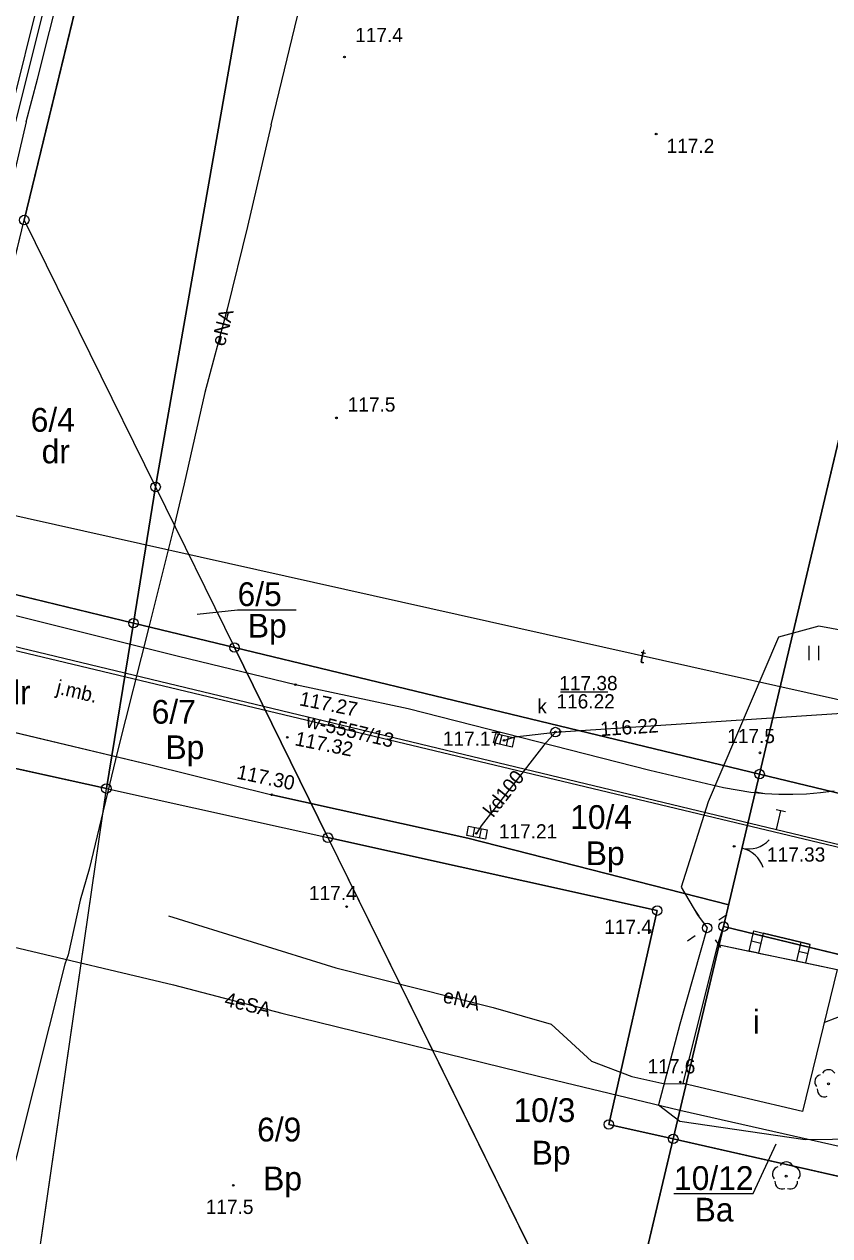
# Model space of a CAD drawing. Extents: x 6424617 to 6425697, y 5665845 to 5667190.
# Drawn here: x 6425307.4 to 6425349.8, y 5666006.1 to 5666069.8 of the extents above; entities that cross this region are included whole.
import ezdxf

# ---------------------------------------------------------------- set-up
doc = ezdxf.new("R2010")
doc.units = 0
for name, color, linetype in [('Warstwa 1', 7, 'Continuous'), ('Warstwa 10', 7, 'Continuous'), ('Warstwa 11', 7, 'Continuous'), ('Warstwa 12', 7, 'Continuous'), ('Warstwa 13', 7, 'Continuous'), ('Warstwa 14', 7, 'Continuous'), ('Warstwa 15', 7, 'Continuous'), ('Warstwa 2', 7, 'Continuous'), ('Warstwa 20', 7, 'Continuous'), ('Warstwa 25', 7, 'Continuous'), ('Warstwa 3', 7, 'Continuous'), ('Warstwa 36', 7, 'Continuous'), ('Warstwa 4', 7, 'Continuous'), ('Warstwa 5', 7, 'Continuous'), ('Warstwa 6', 7, 'Continuous'), ('Warstwa 61', 7, 'Continuous'), ('Warstwa 62', 7, 'Continuous'), ('Warstwa 8', 7, 'Continuous')]:
    doc.layers.add(name, color=color, linetype=linetype)

msp = doc.modelspace()

# ---------------------------------------------------------------- linework, layer by layer
at = {"layer": 'Warstwa 1'}
for p, q in [((6425307.383, 5666059.502), (6425320.3, 5666112.75)), ((6425307.383, 5666059.502), (6425320.3, 5666112.75)), ((6425346.072, 5666030.351), (6425363.13, 5666102.36)), ((6425346.072, 5666030.351), (6425363.13, 5666102.36)), ((6425314.293, 5666045.457), (6425322.659, 5666093.11)), ((6425314.293, 5666045.457), (6425322.659, 5666093.11)), ((6425302.837, 5666040.775), (6425307.383, 5666059.502)), ((6425302.837, 5666040.775), (6425307.383, 5666059.502)), ((6425307.383, 5666059.502), (6425314.293, 5666045.457)), ((6425307.383, 5666059.502), (6425314.293, 5666045.457)), ((6425313.127, 5666038.29), (6425314.293, 5666045.457)), ((6425313.127, 5666038.29), (6425314.293, 5666045.457)), ((6425314.293, 5666045.457), (6425318.442, 5666037.006)), ((6425314.293, 5666045.457), (6425318.442, 5666037.006)), ((6425302.837, 5666040.775), (6425313.127, 5666038.29)), ((6425302.837, 5666040.775), (6425313.127, 5666038.29)), ((6425311.702, 5666029.586), (6425313.127, 5666038.29)), ((6425311.702, 5666029.586), (6425313.127, 5666038.29)), ((6425313.127, 5666038.29), (6425318.442, 5666037.006)), ((6425313.127, 5666038.29), (6425318.442, 5666037.006)), ((6425318.442, 5666037.006), (6425323.361, 5666027.005)), ((6425318.442, 5666037.006), (6425323.361, 5666027.005)), ((6425318.442, 5666037.006), (6425346.072, 5666030.351)), ((6425318.442, 5666037.006), (6425346.072, 5666030.351)), ((6425300.721, 5666032.019), (6425311.702, 5666029.586)), ((6425300.721, 5666032.019), (6425311.702, 5666029.586)), ((6425344.175, 5666022.323), (6425346.072, 5666030.351)), ((6425344.175, 5666022.323), (6425346.072, 5666030.351)), ((6425346.072, 5666030.351), (6425369.997, 5666024.579)), ((6425346.072, 5666030.351), (6425369.997, 5666024.579)), ((6425307.796, 5666002.57), (6425311.702, 5666029.586)), ((6425307.796, 5666002.57), (6425311.702, 5666029.586)), ((6425311.702, 5666029.586), (6425323.361, 5666027.005)), ((6425311.702, 5666029.586), (6425323.361, 5666027.005)), ((6425323.361, 5666027.005), (6425338.159, 5665996.923)), ((6425323.361, 5666027.005), (6425338.159, 5665996.923)), ((6425323.361, 5666027.005), (6425340.685, 5666023.166)), ((6425323.361, 5666027.005), (6425340.685, 5666023.166)), ((6425338.14, 5666011.915), (6425340.685, 5666023.166)), ((6425338.14, 5666011.915), (6425340.685, 5666023.166)), ((6425341.53, 5666011.154), (6425344.175, 5666022.323)), ((6425341.53, 5666011.154), (6425344.175, 5666022.323)), ((6425344.175, 5666022.323), (6425354.177, 5666019.912)), ((6425344.175, 5666022.323), (6425354.177, 5666019.912)), ((6425338.14, 5666011.915), (6425341.53, 5666011.154)), ((6425338.14, 5666011.915), (6425341.53, 5666011.154)), ((6425338.159, 5665996.923), (6425341.53, 5666011.154)), ((6425338.159, 5665996.923), (6425341.53, 5666011.154)), ((6425341.53, 5666011.154), (6425351.663, 5666008.862)), ((6425341.53, 5666011.154), (6425351.663, 5666008.862))]:
    msp.add_line(p, q, dxfattribs=at)
msp.add_lwpolyline([(6425350.152, 5666020.072), (6425348.336, 5666012.591), (6425342.055, 5666014.068), (6425343.87, 5666021.38)], close=True, dxfattribs=at)
at = {"layer": 'Warstwa 10'}
for points in [[(6425314.516, 5666097.411), (6425314.113, 5666095.387), (6425310.83, 5666082.329), (6425309.435, 5666076.765), (6425308.31, 5666071.803), (6425306.533, 5666064.673)], [(6425301.989, 5666025.188), (6425303.089, 5666024.841), (6425303.884, 5666024.308), (6425305.418, 5666021.866), (6425305.802, 5666021.563), (6425306.804, 5666021.261), (6425315.229, 5666019.253), (6425320.927, 5666017.769), (6425334.437, 5666014.452), (6425341.883, 5666012.671), (6425354.219, 5666009.871), (6425361.303, 5666008.081), (6425365.918, 5666007.314), (6425366.109, 5666007.239)]]:
    msp.add_lwpolyline(points, dxfattribs=at)
for centre in [(6425307.383, 5666059.502), (6425314.293, 5666045.457), (6425313.127, 5666038.29), (6425318.442, 5666037.006), (6425346.072, 5666030.351), (6425311.702, 5666029.586), (6425323.361, 5666027.005), (6425340.685, 5666023.166), (6425344.175, 5666022.323), (6425338.14, 5666011.915), (6425341.53, 5666011.154)]:
    msp.add_circle(centre, 0.25, dxfattribs=at)
at = {"layer": 'Warstwa 11'}
for centre in [(6425349.701, 5666014.045), (6425347.474, 5666009.193)]:
    msp.add_circle(centre, 0.05, dxfattribs=at)
for centre, start, end in [((6425349.701, 5666014.42), 30.14713, 149.85287), ((6425349.344, 5666014.161), 102.14713, 221.85287), ((6425349.481, 5666013.742), 174.14713, 293.85287), ((6425347.117, 5666009.309), 102.14713, 221.85287), ((6425347.474, 5666009.568), 30.14713, 149.85287), ((6425347.831, 5666009.309), 318.14713, 77.85287), ((6425347.254, 5666008.89), 174.14713, 293.85287), ((6425347.694, 5666008.89), 246.14713, 5.85287)]:
    msp.add_arc(centre, 0.375, start, end, dxfattribs=at)
at = {"layer": 'Warstwa 12'}
msp.add_line((6425335.329, 5666032.561), (6425366.96, 5666034.64), dxfattribs=at)
for points in [[(6425320.382, 5666064.506), (6425324.122, 5666080.024), (6425327.46, 5666093.416), (6425329.355, 5666100.998), (6425329.449, 5666101.506), (6425330.718, 5666106.78), (6425333.785, 5666119.439), (6425338.549, 5666139.062), (6425341.864, 5666153.037), (6425342.705, 5666156.012), (6425344.677, 5666164.319), (6425345.935, 5666169.368), (6425348.182, 5666178.762), (6425351.749, 5666193.731), (6425354.241, 5666204.098)], [(6425338.063, 5666190.341), (6425337.711, 5666188.983), (6425319.81, 5666116.414), (6425319.643, 5666115.857), (6425319.556, 5666115.245), (6425306.92, 5666064.668)], [(6425307.484, 5666064.661), (6425308.087, 5666066.909), (6425314.371, 5666091.949), (6425319.287, 5666114.171), (6425319.45, 5666115.139), (6425319.807, 5666115.746), (6425319.784, 5666116.517), (6425320.436, 5666118.136), (6425328.2, 5666147.128), (6425329.097, 5666150.261), (6425330.794, 5666156.413), (6425337.552, 5666188.452), (6425337.922, 5666190.227)], [(6425320.382, 5666064.506), (6425319.136, 5666059.163), (6425318.059, 5666054.819), (6425316.885, 5666050.42), (6425315.804, 5666045.62), (6425315.277, 5666043.412), (6425313.961, 5666038.143), (6425312.294, 5666031.556), (6425310.79, 5666025.354), (6425310.332, 5666023.715), (6425309.695, 5666020.844), (6425309.526, 5666020.342), (6425307.06, 5666010.584), (6425305.898, 5666005.995), (6425305.329, 5666003.803), (6425305.186, 5666003.39), (6425305.092, 5666002.994), (6425304.645, 5665996.38), (6425303.955, 5665986.196), (6425303.006, 5665972.136), (6425302.594, 5665966.384), (6425301.926, 5665956.965)], [(6425307.484, 5666064.661), (6425302.19, 5666041.957)], [(6425370.845, 5666028.363), (6425351.556, 5666033.966), (6425302.887, 5666044.841), (6425302.276, 5666044.842), (6425302.227, 5666044.935)], [(6425363.1, 5666043.9), (6425361.129, 5666041.966), (6425355.469, 5666038.185), (6425353.947, 5666037.252), (6425349.19, 5666038.131), (6425347.069, 5666037.545), (6425343.374, 5666028.891), (6425341.949, 5666024.404), (6425342.811, 5666022.949), (6425343.312, 5666022.254), (6425341.881, 5666017.199), (6425340.753, 5666012.954), (6425341.867, 5666012.083), (6425348.474, 5666011.123), (6425354.22, 5666011.197), (6425358.605, 5666011.377), (6425361.459, 5666011.244), (6425366.418, 5666010.383), (6425366.798, 5666010.313)], [(6425302.144, 5666038.211), (6425346.96, 5666027.44), (6425369.428, 5666022.041)], [(6425335.329, 5666032.561), (6425334.714, 5666031.868), (6425331.422, 5666027.618), (6425331.171, 5666027.23)], [(6425332.621, 5666032.121), (6425333.201, 5666032.304), (6425335.329, 5666032.561)], [(6425346.96, 5666027.44), (6425347.19, 5666028.42)], [(6425314.978, 5666022.882), (6425323.773, 5666020.156), (6425332.052, 5666018.067), (6425335.097, 5666017.19), (6425337.221, 5666015.243), (6425339.344, 5666014.437), (6425341.081, 5666014.049), (6425342.131, 5666014.069)], [(6425367.438, 5666013.168), (6425367.034, 5666013.323), (6425361.349, 5666014.967), (6425352.158, 5666017.34), (6425350.581, 5666017.701), (6425349.482, 5666017.27)]]:
    msp.add_lwpolyline(points, dxfattribs=at)
at = {"layer": 'Warstwa 13'}
for centre in [(6425324.227, 5666068.081), (6425340.63, 5666064.028), (6425323.808, 5666049.092), (6425346.091, 5666031.467), (6425324.343, 5666023.375), (6425340.306, 5666022.048), (6425341.902, 5666014.145), (6425318.381, 5666008.712)]:
    msp.add_circle(centre, 0.045, dxfattribs=at)
at = {"layer": 'Warstwa 14'}
msp.add_line((6425335.592, 5666034.672), (6425338.08, 5666034.672), dxfattribs=at)
for centre in [(6425335.329, 5666032.561), (6425335.578, 5666032.577), (6425332.621, 5666032.121), (6425331.171, 5666027.23)]:
    msp.add_circle(centre, 0.045, dxfattribs=at)
at = {"layer": 'Warstwa 15'}
for points in [[(6425321.686, 5666038.967), (6425318.597, 5666038.967), (6425316.489, 5666038.747)], [(6425341.559, 5666008.287), (6425345.73, 5666008.287), (6425346.945, 5666010.887)]]:
    msp.add_lwpolyline(points, dxfattribs=at)
at = {"layer": 'Warstwa 2'}
for points in [[(6425345.853, 5666029.423), (6425346.072, 5666030.351), (6425354.065, 5666064.098)], [(6425321.686, 5666038.967), (6425318.597, 5666038.967), (6425316.489, 5666038.747)], [(6425352.458, 5665946.354), (6425327.589, 5665952.305), (6425338.159, 5665996.923), (6425342.193, 5666013.953)], [(6425341.559, 5666008.287), (6425345.73, 5666008.287), (6425346.945, 5666010.887)]]:
    msp.add_lwpolyline(points, dxfattribs=at)
msp.add_circle((6425343.312, 5666022.254), 0.25, dxfattribs=at)
at = {"layer": 'Warstwa 20'}
msp.add_line((6425347.435, 5666028.37), (6425346.945, 5666028.47), dxfattribs=at)
at = {"layer": 'Warstwa 25'}
for centre in [(6425321.655, 5666035.056), (6425321.222, 5666032.286), (6425320.403, 5666029.263), (6425344.734, 5666026.549)]:
    msp.add_circle(centre, 0.045, dxfattribs=at)
at = {"layer": 'Warstwa 3'}
msp.add_lwpolyline([(6425344.445, 5666023.465), (6425345.853, 5666029.423)], dxfattribs=at)
for centre, start, end in [((6425345.476, 5666027.908), 257.39556, 317.39556), ((6425344.822, 5666024.98), 17.39556, 77.39556)]:
    msp.add_arc(centre, 1.5, start, end, dxfattribs=at)
at = {"layer": 'Warstwa 36'}
for points in [[(6425345.761, 5666022.101), (6425346.257, 5666021.982), (6425346.021, 5666020.932), (6425345.523, 5666021.036)], [(6425348.738, 5666021.385), (6425348.243, 5666021.505), (6425346.257, 5666021.982), (6425346.021, 5666020.932), (6425348.012, 5666020.518), (6425348.508, 5666020.414)]]:
    msp.add_lwpolyline(points, close=True, dxfattribs=at)
msp.add_lwpolyline([(6425348.243, 5666021.505), (6425348.012, 5666020.518)], dxfattribs=at)
at = {"layer": 'Warstwa 4'}
for p, q in [((6425332.507, 5666032.404), (6425332.394, 5666031.917)), ((6425332.848, 5666032.325), (6425332.735, 5666031.838)), ((6425331.074, 5666027.544), (6425330.979, 5666027.053)), ((6425331.417, 5666027.477), (6425331.322, 5666026.986))]:
    msp.add_line(p, q, dxfattribs=at)
for points in [[(6425332.19, 5666032.477), (6425333.164, 5666032.252), (6425333.052, 5666031.765), (6425332.078, 5666031.99)], [(6425330.754, 5666027.605), (6425331.736, 5666027.416), (6425331.642, 5666026.925), (6425330.66, 5666027.114)]]:
    msp.add_lwpolyline(points, close=True, dxfattribs=at)
for points in [[(6425342.893, 5666022.876), (6425342.613, 5666023.291)], [(6425343.934, 5666022.673), (6425344.349, 5666022.953)], [(6425342.69, 5666021.835), (6425342.275, 5666021.555)], [(6425343.731, 5666021.632), (6425344.011, 5666021.217)]]:
    msp.add_lwpolyline(points, dxfattribs=at)
msp.add_circle((6425335.329, 5666032.561), 0.25, dxfattribs=at)
at = {"layer": 'Warstwa 5'}
for p, q in [((6425345.853, 5666029.423), (6425354.065, 5666064.099)), ((6425348.683, 5666036.349), (6425348.683, 5666037.099)), ((6425349.183, 5666036.349), (6425349.183, 5666037.099)), ((6425345.853, 5666029.423), (6425346.347, 5666029.332)), ((6425348.545, 5666029.316), (6425349.275, 5666029.377)), ((6425349.275, 5666029.377), (6425350.002, 5666029.473)), ((6425346.347, 5666029.332), (6425347.079, 5666029.293)), ((6425347.079, 5666029.293), (6425347.812, 5666029.287)), ((6425347.812, 5666029.287), (6425348.545, 5666029.316))]:
    msp.add_line(p, q, dxfattribs=at)
at = {"layer": 'Warstwa 6'}
for points in [[(6425325.89, 5666241.74), (6425306.64, 5666159.22), (6425302.03, 5666141.46), (6425286.06, 5666058.16), (6425282.55, 5666028.38), (6425277.55, 5665972.9), (6425261.42, 5665964.23), (6425258.752, 5665937.662), (6425276.622, 5665932.707), (6425278.506, 5665940.485), (6425294.186, 5666005.104), (6425300.721, 5666032.019), (6425302.837, 5666040.775), (6425307.383, 5666059.502), (6425320.3, 5666112.75), (6425321.48, 5666117.61), (6425331.55, 5666159.11), (6425352.539, 5666245.598)], [(6425386.182, 5666096.769), (6425363.13, 5666102.36), (6425346.072, 5666030.351), (6425369.997, 5666024.579)], [(6425302.165, 5666039.912), (6425302.607, 5666039.777), (6425307.571, 5666038.542), (6425315.492, 5666036.561), (6425321.655, 5666035.056), (6425327.581, 5666033.797), (6425340.294, 5666030.555), (6425344.173, 5666029.652), (6425344.892, 5666029.512), (6425345.618, 5666029.405), (6425346.347, 5666029.332), (6425347.079, 5666029.293), (6425347.812, 5666029.287), (6425348.545, 5666029.316), (6425349.275, 5666029.377), (6425350.002, 5666029.473)], [(6425302.091, 5666033.677), (6425313.975, 5666030.857), (6425320.403, 5666029.263)], [(6425369.997, 5666024.579), (6425346.072, 5666030.351), (6425344.175, 5666022.323), (6425354.177, 5666019.912), (6425368.192, 5666016.528)], [(6425344.445, 5666023.465), (6425330.729, 5666026.977), (6425320.403, 5666029.263)], [(6425366.39, 5666008.49), (6425352.328, 5666011.784), (6425351.663, 5666008.862), (6425341.53, 5666011.154), (6425338.159, 5665996.923), (6425355.765, 5665961.104)]]:
    msp.add_lwpolyline(points, dxfattribs=at)
for points in [[(6425320.3, 5666112.75), (6425307.383, 5666059.502), (6425314.293, 5666045.457), (6425322.659, 5666093.11), (6425326.25, 5666111.31)], [(6425326.25, 5666111.31), (6425322.659, 5666093.11), (6425314.293, 5666045.457), (6425318.442, 5666037.006), (6425346.072, 5666030.351), (6425363.13, 5666102.36)], [(6425307.383, 5666059.502), (6425314.293, 5666045.457), (6425313.127, 5666038.29), (6425302.837, 5666040.775)], [(6425314.293, 5666045.457), (6425318.442, 5666037.006), (6425313.127, 5666038.29)], [(6425300.721, 5666032.019), (6425311.702, 5666029.586), (6425313.127, 5666038.29), (6425302.837, 5666040.775)], [(6425318.442, 5666037.006), (6425313.127, 5666038.29), (6425311.702, 5666029.586), (6425323.361, 5666027.005)], [(6425318.442, 5666037.006), (6425323.361, 5666027.005), (6425340.685, 5666023.166), (6425338.14, 5666011.915), (6425341.53, 5666011.154), (6425344.175, 5666022.323), (6425346.072, 5666030.351)], [(6425311.702, 5666029.586), (6425300.721, 5666032.019), (6425294.186, 5666005.104), (6425307.796, 5666002.57)], [(6425311.702, 5666029.586), (6425323.361, 5666027.005), (6425338.159, 5665996.923), (6425307.796, 5666002.57)], [(6425338.159, 5665996.923), (6425341.53, 5666011.154), (6425338.14, 5666011.915), (6425340.685, 5666023.166), (6425323.361, 5666027.005)], [(6425351.663, 5666008.862), (6425352.328, 5666011.784), (6425354.177, 5666019.912), (6425344.175, 5666022.323), (6425341.53, 5666011.154)]]:
    msp.add_lwpolyline(points, close=True, dxfattribs=at)
at = {"layer": 'Warstwa 61'}
for points in [[(6425345.642, 5666021.569), (6425346.139, 5666021.457)], [(6425348.623, 5666020.899), (6425348.127, 5666021.012)]]:
    msp.add_lwpolyline(points, dxfattribs=at)
at = {"layer": 'Warstwa 62'}
msp.add_line((6425298.154, 5666038.958), (6425369.398, 5666021.907), dxfattribs=at)
at = {"layer": 'Warstwa 8'}
for p, q in [((6425302.607, 5666039.777), (6425307.571, 5666038.542)), ((6425307.571, 5666038.542), (6425315.492, 5666036.561)), ((6425315.492, 5666036.561), (6425321.655, 5666035.056)), ((6425321.655, 5666035.056), (6425327.581, 5666033.797)), ((6425302.091, 5666033.677), (6425313.975, 5666030.857)), ((6425327.581, 5666033.797), (6425340.294, 5666030.555)), ((6425313.975, 5666030.857), (6425320.403, 5666029.263)), ((6425340.294, 5666030.555), (6425344.173, 5666029.652)), ((6425344.173, 5666029.652), (6425344.892, 5666029.512)), ((6425344.892, 5666029.512), (6425345.618, 5666029.405)), ((6425345.618, 5666029.405), (6425345.843, 5666029.383)), ((6425345.843, 5666029.383), (6425346.347, 5666029.332)), ((6425348.545, 5666029.316), (6425349.275, 5666029.377)), ((6425349.275, 5666029.377), (6425349.814, 5666029.448)), ((6425320.403, 5666029.263), (6425330.729, 5666026.977)), ((6425346.347, 5666029.332), (6425347.079, 5666029.293)), ((6425347.079, 5666029.293), (6425347.812, 5666029.287)), ((6425347.812, 5666029.287), (6425348.545, 5666029.316)), ((6425330.729, 5666026.977), (6425344.445, 5666023.465)), ((6425344.175, 5666022.323), (6425344.33, 5666022.978)), ((6425344.33, 5666022.978), (6425344.445, 5666023.465)), ((6425343.87, 5666021.38), (6425344.175, 5666022.323)), ((6425345.523, 5666021.036), (6425345.761, 5666022.101)), ((6425345.761, 5666022.101), (6425346.257, 5666021.982)), ((6425346.257, 5666021.982), (6425348.243, 5666021.504)), ((6425343.87, 5666021.38), (6425345.523, 5666021.036)), ((6425348.243, 5666021.504), (6425348.738, 5666021.385)), ((6425348.508, 5666020.414), (6425348.738, 5666021.385)), ((6425348.508, 5666020.414), (6425350.152, 5666020.072))]:
    msp.add_line(p, q, dxfattribs=at)

# ---------------------------------------------------------------- texts
at = {"layer": 'Warstwa 11'}
msp.add_text('4eSA', height=0.75, rotation=346.09516, dxfattribs=at).set_placement((6425317.87, 5666018.164))
at = {"layer": 'Warstwa 13'}
for s, p in [('117.4', (6425324.792, 5666068.865)), ('117.2', (6425341.177, 5666063.028)), ('117.5', (6425324.401, 5666049.421)), ('117.5', (6425344.371, 5666031.979)), ('117.4', (6425322.362, 5666023.716)), ('117.4', (6425337.896, 5666021.933)), ('117.6', (6425340.182, 5666014.599)), ('117.5', (6425316.932, 5666007.202))]:
    msp.add_text(s, height=0.75, dxfattribs=at).set_placement(p)
for s, rotation, p in [('eNA', 75.75648, (6425317.925, 5666052.82)), ('t', 348.09478, (6425339.709, 5666036.226)), ('kd100', 51.81257, (6425332.054, 5666028.026)), ('eNA', 346.5306, (6425329.364, 5666018.348))]:
    msp.add_text(s, height=0.75, rotation=rotation, dxfattribs=at).set_placement(p)
at = {"layer": 'Warstwa 14'}
msp.add_text('116.22', height=0.75, dxfattribs=at).set_placement((6425335.384, 5666033.803))
msp.add_text('116.22', height=0.75, rotation=3.80444, dxfattribs=at).set_placement((6425337.713, 5666032.344))
at = {"layer": 'Warstwa 15'}
for s, height, p in [('6/4', 1.25, (6425307.722, 5666048.365)), ('6/5', 1.25, (6425318.607, 5666039.191)), ('117.38', 0.75, (6425335.533, 5666034.762)), ('6/7', 1.25, (6425314.087, 5666033.002)), ('117.17', 0.75, (6425329.406, 5666031.838)), ('10/4', 1.25, (6425336.107, 5666027.464)), ('117.21', 0.75, (6425332.356, 5666026.96)), ('10/3', 1.25, (6425333.124, 5666012.043)), ('6/9', 1.25, (6425319.636, 5666011.02)), ('10/12', 1.25, (6425341.569, 5666008.467))]:
    msp.add_text(s, height=height, dxfattribs=at).set_placement(p)
at = {"layer": 'Warstwa 2'}
for s, p in [('dr', (6425308.299, 5666046.701)), ('Bp', (6425319.148, 5666037.531)), ('dr', (6425306.231, 5666034.027)), ('Bp', (6425314.812, 5666031.137)), ('Bp', (6425336.924, 5666025.559)), ('Bp', (6425334.081, 5666009.804)), ('Bp', (6425319.953, 5666008.447)), ('Ba', (6425342.656, 5666006.807))]:
    msp.add_text(s, height=1.25, dxfattribs=at).set_placement(p)
at = {"layer": 'Warstwa 25'}
for s, rotation, p in [('117.27', 348.70211, (6425321.821, 5666033.973)), ('117.32', 348.70211, (6425321.582, 5666031.869)), ('117.30', 348.20937, (6425318.519, 5666030.12))]:
    msp.add_text(s, height=0.75, rotation=rotation, dxfattribs=at).set_placement(p)
msp.add_text('117.33', height=0.75, dxfattribs=at).set_placement((6425346.461, 5666025.742))
at = {"layer": 'Warstwa 3'}
msp.add_text('i', height=1.25, dxfattribs=at).set_placement((6425345.717, 5666016.695))
at = {"layer": 'Warstwa 5'}
msp.add_text('k', height=0.75, dxfattribs=at).set_placement((6425334.374, 5666033.54))
at = {"layer": 'Warstwa 62'}
msp.add_text('w-5557/13', height=0.75, rotation=346.54049, dxfattribs=at).set_placement((6425322.163, 5666032.827))
at = {"layer": 'Warstwa 8'}
msp.add_text('j.mb.', height=0.75, rotation=346.65093, dxfattribs=at).set_placement((6425309.02, 5666034.59))

doc.saveas('drawing.dxf')
